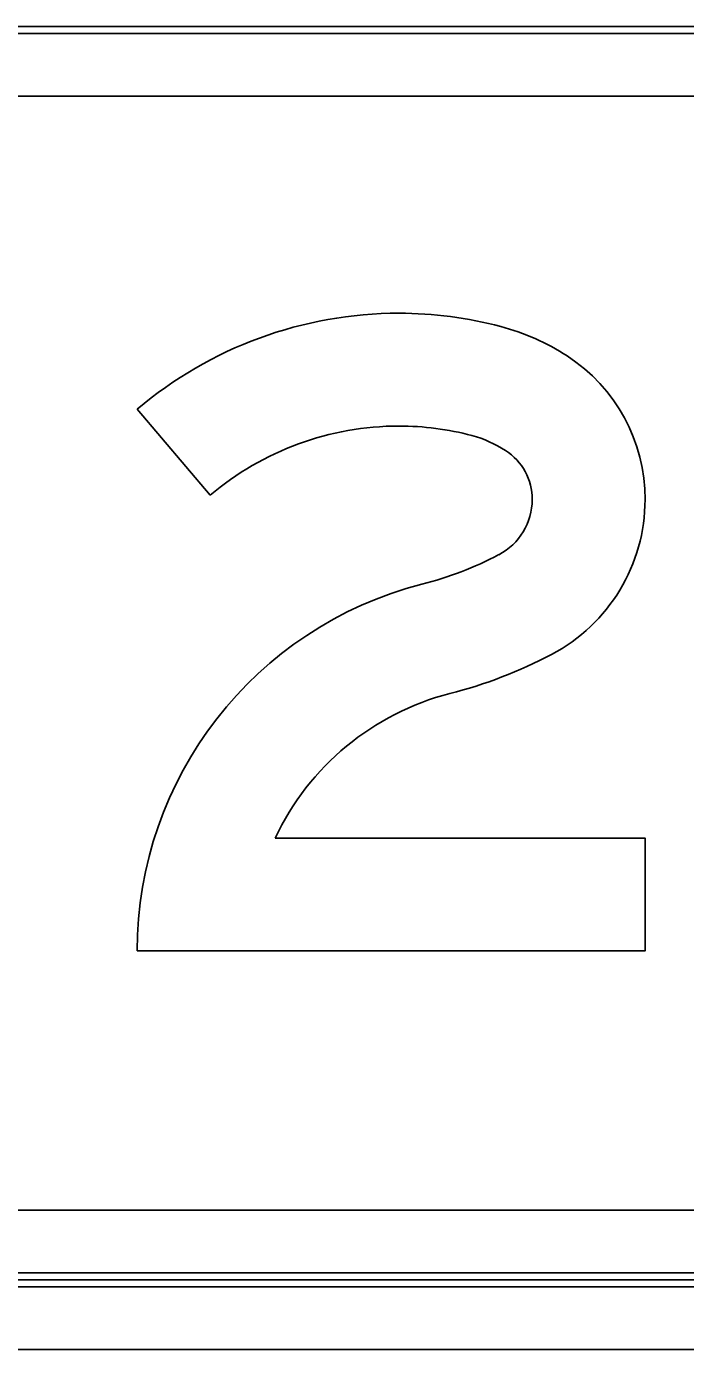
# Model space of a CAD drawing. Extents: x 2149961 to 2150220, y 145114 to 145240.
# Drawn here: x 2150039.72 to 2150041.297, y 145207.528 to 145210.695 of the extents above; entities that cross this region are included whole.
import ezdxf

# ---------------------------------------------------------------- set-up
doc = ezdxf.new("R2010")
doc.units = 0
for name, color, linetype in [('GSBWFILL', 7, 'Continuous'), ('GSCOLORFILL', 7, 'Continuous'), ('GSOUTLINE', 7, 'Continuous')]:
    doc.layers.add(name, color=color, linetype=linetype)

msp = doc.modelspace()

# ---------------------------------------------------------------- linework, layer by layer
at = {"layer": 'GSBWFILL'}
for p, q in [((2150046.3535, 145210.695), (2150032.6866, 145210.695)), ((2150032.6866, 145210.5283), (2150046.3535, 145210.5283)), ((2150046.3535, 145207.8614), (2150032.6882, 145207.8614)), ((2150046.02, 145207.6947), (2150032.52, 145207.6947)), ((2150032.6882, 145207.6947), (2150046.3535, 145207.6947)), ((2150032.52, 145207.5281), (2150046.02, 145207.5281))]:
    msp.add_line(p, q, dxfattribs=at)
for points in [[(2150040.1598, 145209.5729), (2150039.985, 145209.7787)], [(2150040.3152, 145208.7524), (2150041.2, 145208.7524), (2150041.2, 145208.4824), (2150039.985, 145208.4824)]]:
    msp.add_lwpolyline(points, dxfattribs=at)
for centre, major_axis, start_param, end_param in [((2150040.6113, 145209.0408), (0, 0.9678), 0, 0.70376), ((2150040.6113, 145209.0604), (0, 0.9482), 6.02311, 6.283185), ((2150040.7137, 145209.4451), (0, 0.5501), 5.706931, 6.02311), ((2150040.7901, 145209.5626), (0, 0.41), 4.712389, 5.706931), ((2150040.6113, 145209.0408), (0, 0.6978), 0, 0.70376), ((2150040.6113, 145209.0604), (0, 0.6782), 6.02311, 6.283185), ((2150040.7137, 145209.4451), (0, 0.2801), 5.706931, 6.02311), ((2150040.7901, 145209.5626), (0, 0.14), 4.712389, 5.706931), ((2150040.7809, 145209.5626), (0, 0.1491), 3.626327, 4.712389), ((2150040.7809, 145209.5626), (0, 0.4191), 3.626327, 4.712389), ((2150040.4566, 145210.1785), (0, 0.8451), 3.392123, 3.626327), ((2150040.8906, 145208.4824), (0, 0.9056), 0.25053, 1.570796), ((2150040.4566, 145210.1785), (0, 1.1151), 3.392123, 3.626327), ((2150040.8906, 145208.4824), (0, 0.6356), 0.25053, 1.132058)]:
    msp.add_ellipse(centre, major_axis=major_axis, ratio=0.999994, start_param=start_param, end_param=end_param, dxfattribs=at)
at = {"layer": 'GSCOLORFILL'}
for p, q in [((2150046.3535, 145210.695), (2150032.6866, 145210.695)), ((2150046.3535, 145210.695), (2150032.6866, 145210.695)), ((2150046.3535, 145210.695), (2150032.6866, 145210.695)), ((2150032.6866, 145210.6783), (2150046.3535, 145210.6783)), ((2150032.6866, 145210.5283), (2150046.3535, 145210.5283)), ((2150046.3535, 145207.8614), (2150032.6882, 145207.8614)), ((2150046.02, 145207.6947), (2150032.52, 145207.6947)), ((2150046.02, 145207.6947), (2150032.52, 145207.6947)), ((2150046.02, 145207.6947), (2150032.52, 145207.6947)), ((2150032.6866, 145207.6947), (2150046.3535, 145207.6947)), ((2150046.3535, 145207.7114), (2150032.6867, 145207.7114)), ((2150032.6867, 145207.6947), (2150046.3535, 145207.6947)), ((2150032.6882, 145207.6947), (2150046.3535, 145207.6947)), ((2150032.52, 145207.6781), (2150046.02, 145207.6781)), ((2150032.52, 145207.5281), (2150046.02, 145207.5281))]:
    msp.add_line(p, q, dxfattribs=at)
for points in [[(2150040.1598, 145209.5729), (2150039.985, 145209.7787)], [(2150040.3152, 145208.7524), (2150041.2, 145208.7524), (2150041.2, 145208.4824), (2150039.985, 145208.4824)]]:
    msp.add_lwpolyline(points, dxfattribs=at)
for centre, major_axis, start_param, end_param in [((2150040.6113, 145209.0408), (0, 0.9678), 0, 0.70376), ((2150040.6113, 145209.0604), (0, 0.9482), 6.02311, 6.283185), ((2150040.7137, 145209.4451), (0, 0.5501), 5.706931, 6.02311), ((2150040.7901, 145209.5626), (0, 0.41), 4.712389, 5.706931), ((2150040.6113, 145209.0408), (0, 0.6978), 0, 0.70376), ((2150040.6113, 145209.0604), (0, 0.6782), 6.02311, 6.283185), ((2150040.7137, 145209.4451), (0, 0.2801), 5.706931, 6.02311), ((2150040.7901, 145209.5626), (0, 0.14), 4.712389, 5.706931), ((2150040.7809, 145209.5626), (0, 0.1491), 3.626327, 4.712389), ((2150040.7809, 145209.5626), (0, 0.4191), 3.626327, 4.712389), ((2150040.4566, 145210.1785), (0, 0.8451), 3.392123, 3.626327), ((2150040.8906, 145208.4824), (0, 0.9056), 0.25053, 1.570796), ((2150040.4566, 145210.1785), (0, 1.1151), 3.392123, 3.626327), ((2150040.8906, 145208.4824), (0, 0.6356), 0.25053, 1.132058)]:
    msp.add_ellipse(centre, major_axis=major_axis, ratio=0.999994, start_param=start_param, end_param=end_param, dxfattribs=at)
at = {"layer": 'GSOUTLINE'}
for p, q in [((2150046.3535, 145210.695), (2150032.6866, 145210.695)), ((2150046.3535, 145210.5283), (2150032.6866, 145210.5283)), ((2150032.6866, 145207.8614), (2150046.3535, 145207.8614)), ((2150046.02, 145207.6947), (2150032.52, 145207.6947)), ((2150032.6866, 145207.6947), (2150046.3535, 145207.6947)), ((2150046.02, 145207.5281), (2150032.52, 145207.5281))]:
    msp.add_line(p, q, dxfattribs=at)
for points in [[(2150040.1598, 145209.5729), (2150039.985, 145209.7787)], [(2150040.3152, 145208.7524), (2150041.2, 145208.7524), (2150041.2, 145208.4824), (2150039.985, 145208.4824)]]:
    msp.add_lwpolyline(points, dxfattribs=at)
for centre, major_axis, start_param, end_param in [((2150040.6113, 145209.0408), (0, 0.9678), 0, 0.70376), ((2150040.6113, 145209.0604), (0, 0.9482), 6.02311, 6.283185), ((2150040.7137, 145209.4451), (0, 0.5501), 5.706931, 6.02311), ((2150040.7901, 145209.5626), (0, 0.41), 4.712389, 5.706931), ((2150040.6113, 145209.0408), (0, 0.6978), 0, 0.70376), ((2150040.6113, 145209.0604), (0, 0.6782), 6.02311, 6.283185), ((2150040.7137, 145209.4451), (0, 0.2801), 5.706931, 6.02311), ((2150040.7901, 145209.5626), (0, 0.14), 4.712389, 5.706931), ((2150040.7809, 145209.5626), (0, 0.1491), 3.626327, 4.712389), ((2150040.7809, 145209.5626), (0, 0.4191), 3.626327, 4.712389), ((2150040.4566, 145210.1785), (0, 0.8451), 3.392123, 3.626327), ((2150040.8906, 145208.4824), (0, 0.9056), 0.25053, 1.570796), ((2150040.4566, 145210.1785), (0, 1.1151), 3.392123, 3.626327), ((2150040.8906, 145208.4824), (0, 0.6356), 0.25053, 1.132058)]:
    msp.add_ellipse(centre, major_axis=major_axis, ratio=0.999994, start_param=start_param, end_param=end_param, dxfattribs=at)

doc.saveas('drawing.dxf')
